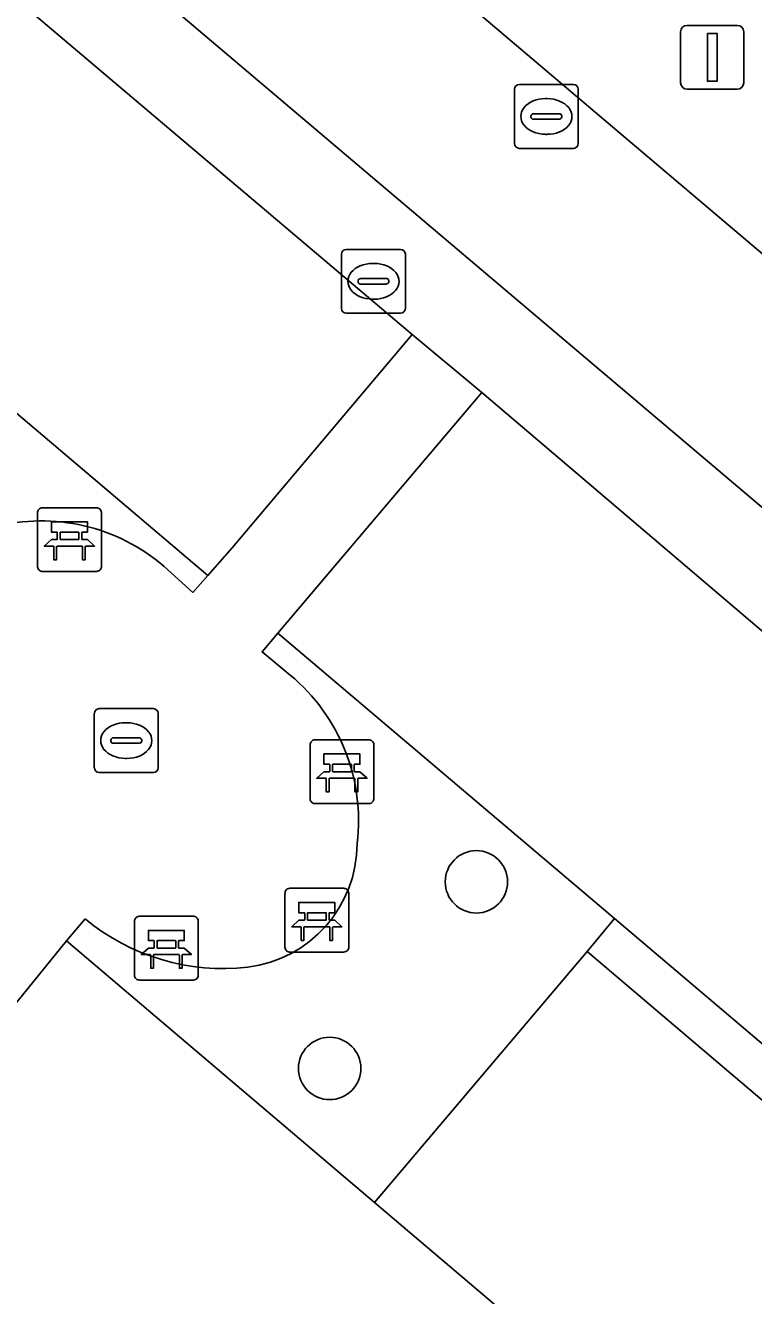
# Model space of a CAD drawing. Extents: x 156412 to 157779, y 382335 to 383768.
# Drawn here: x 156908.94 to 156920.35, y 382496.87 to 382516.78 of the extents above; entities that cross this region are included whole.
import ezdxf

# ---------------------------------------------------------------- set-up
doc = ezdxf.new("R2010")
doc.units = 0
for name, color, linetype in [('IMGEO_Bank', 7, 'Continuous'), ('IMGEO_Boom', 7, 'Continuous'), ('IMGEO_Groenvoorziening', 7, 'Continuous'), ('IMGEO_Haag', 7, 'Continuous'), ('IMGEO_Kolk', 7, 'Continuous'), ('IMGEO_Lichtmast', 7, 'Continuous'), ('IMGEO_Parkeervlak_open', 7, 'Continuous'), ('IMGEO_Rijbaan_lokaal_halfverhard', 7, 'Continuous'), ('IMGEO_Rijbaan_lokaal_open', 7, 'Continuous'), ('IMGEO_Rioolput', 7, 'Continuous'), ('IMGEO_Voetpad_open', 7, 'Continuous')]:
    doc.layers.add(name, color=color, linetype=linetype)

msp = doc.modelspace()

# ---------------------------------------------------------------- linework, layer by layer
at = {"layer": 'IMGEO_Bank'}
for p, q in [((156909.202, 382509.22), (156910.043, 382509.22)), ((156910.043, 382509.22), (156909.202, 382509.22)), ((156909.127, 382508.295), (156909.127, 382509.136)), ((156909.127, 382509.136), (156909.127, 382508.295)), ((156910.127, 382509.145), (156910.127, 382508.304)), ((156910.127, 382508.304), (156910.127, 382509.145)), ((156909.436, 382508.726), (156909.436, 382508.832)), ((156909.48, 382508.832), (156909.48, 382508.726)), ((156909.768, 382508.838), (156909.486, 382508.838)), ((156909.774, 382508.726), (156909.774, 382508.832)), ((156909.818, 382508.832), (156909.818, 382508.726)), ((156909.486, 382508.72), (156909.768, 382508.72)), ((156909.824, 382508.618), (156909.431, 382508.618)), ((156910.052, 382508.22), (156909.211, 382508.22)), ((156909.211, 382508.22), (156910.052, 382508.22)), ((156913.399, 382504.656), (156913.399, 382505.497)), ((156913.399, 382505.497), (156913.399, 382504.656)), ((156913.474, 382505.581), (156914.315, 382505.581)), ((156914.315, 382505.581), (156913.474, 382505.581)), ((156914.399, 382505.506), (156914.399, 382504.665)), ((156914.399, 382504.665), (156914.399, 382505.506)), ((156913.708, 382505.087), (156913.708, 382505.193)), ((156913.752, 382505.193), (156913.752, 382505.087)), ((156914.04, 382505.199), (156913.758, 382505.199)), ((156913.758, 382505.081), (156914.04, 382505.081)), ((156914.046, 382505.087), (156914.046, 382505.193)), ((156914.09, 382505.193), (156914.09, 382505.087)), ((156914.096, 382504.979), (156913.703, 382504.979)), ((156914.324, 382504.581), (156913.483, 382504.581)), ((156913.483, 382504.581), (156914.324, 382504.581)), ((156913.08, 382503.254), (156913.921, 382503.254)), ((156913.921, 382503.254), (156913.08, 382503.254)), ((156913.005, 382502.329), (156913.005, 382503.17)), ((156913.005, 382503.17), (156913.005, 382502.329)), ((156914.005, 382503.179), (156914.005, 382502.338)), ((156914.005, 382502.338), (156914.005, 382503.179)), ((156913.314, 382502.76), (156913.314, 382502.866)), ((156913.358, 382502.866), (156913.358, 382502.76)), ((156913.646, 382502.872), (156913.364, 382502.872)), ((156913.652, 382502.76), (156913.652, 382502.866)), ((156913.696, 382502.866), (156913.696, 382502.76)), ((156910.646, 382501.891), (156910.646, 382502.732)), ((156910.646, 382502.732), (156910.646, 382501.891)), ((156910.721, 382502.816), (156911.562, 382502.816)), ((156911.562, 382502.816), (156910.721, 382502.816)), ((156911.646, 382502.741), (156911.646, 382501.9)), ((156911.646, 382501.9), (156911.646, 382502.741)), ((156913.702, 382502.652), (156913.309, 382502.652)), ((156913.364, 382502.754), (156913.646, 382502.754)), ((156910.955, 382502.322), (156910.955, 382502.428)), ((156910.999, 382502.428), (156910.999, 382502.322)), ((156911.287, 382502.434), (156911.005, 382502.434)), ((156911.005, 382502.316), (156911.287, 382502.316)), ((156911.293, 382502.322), (156911.293, 382502.428)), ((156911.337, 382502.428), (156911.337, 382502.322)), ((156913.93, 382502.254), (156913.089, 382502.254)), ((156913.089, 382502.254), (156913.93, 382502.254)), ((156911.343, 382502.214), (156910.95, 382502.214)), ((156911.571, 382501.816), (156910.73, 382501.816)), ((156910.73, 382501.816), (156911.571, 382501.816))]:
    msp.add_line(p, q, dxfattribs=at)
for points in [[(156909.43, 382508.838), (156909.344, 382508.838), (156909.344, 382508.999), (156909.907, 382508.999), (156909.907, 382508.838), (156909.824, 382508.838)], [(156909.374, 382508.618), (156909.232, 382508.618), (156909.344, 382508.72), (156909.43, 382508.72)], [(156909.824, 382508.72), (156909.907, 382508.72), (156910.019, 382508.618), (156909.88, 382508.618)], [(156909.424, 382508.611), (156909.424, 382508.404), (156909.381, 382508.404), (156909.381, 382508.611)], [(156909.874, 382508.611), (156909.874, 382508.404), (156909.83, 382508.404), (156909.83, 382508.611)], [(156913.702, 382505.199), (156913.616, 382505.199), (156913.616, 382505.36), (156914.179, 382505.36), (156914.179, 382505.199), (156914.096, 382505.199)], [(156913.646, 382504.979), (156913.504, 382504.979), (156913.616, 382505.081), (156913.702, 382505.081)], [(156914.096, 382505.081), (156914.179, 382505.081), (156914.291, 382504.979), (156914.152, 382504.979)], [(156913.696, 382504.972), (156913.696, 382504.765), (156913.653, 382504.765), (156913.653, 382504.972)], [(156914.146, 382504.972), (156914.146, 382504.765), (156914.102, 382504.765), (156914.102, 382504.972)], [(156913.308, 382502.872), (156913.222, 382502.872), (156913.222, 382503.033), (156913.785, 382503.033), (156913.785, 382502.872), (156913.702, 382502.872)], [(156913.252, 382502.652), (156913.11, 382502.652), (156913.222, 382502.754), (156913.308, 382502.754)], [(156913.702, 382502.754), (156913.785, 382502.754), (156913.897, 382502.652), (156913.758, 382502.652)], [(156910.949, 382502.434), (156910.863, 382502.434), (156910.863, 382502.595), (156911.426, 382502.595), (156911.426, 382502.434), (156911.343, 382502.434)], [(156913.302, 382502.645), (156913.302, 382502.438), (156913.259, 382502.438), (156913.259, 382502.645)], [(156913.752, 382502.645), (156913.752, 382502.438), (156913.708, 382502.438), (156913.708, 382502.645)], [(156910.893, 382502.214), (156910.751, 382502.214), (156910.863, 382502.316), (156910.949, 382502.316)], [(156911.343, 382502.316), (156911.426, 382502.316), (156911.538, 382502.214), (156911.399, 382502.214)], [(156910.943, 382502.207), (156910.943, 382502), (156910.9, 382502), (156910.9, 382502.207)], [(156911.393, 382502.207), (156911.393, 382502), (156911.349, 382502), (156911.349, 382502.207)]]:
    msp.add_lwpolyline(points, dxfattribs=at)
for centre, radius, start, end in [((156909.205, 382509.142), 0.0779, 92.4484, 184.2845), ((156909.205, 382509.142), 0.0779, 92.4484, 184.2845), ((156910.049, 382509.142), 0.0779, 2.4484, 94.2845), ((156910.049, 382509.142), 0.0779, 2.4484, 94.2845), ((156909.429, 382508.831), 0.00671, 2.8957, 87.1043), ((156909.486, 382508.831), 0.00671, 92.8957, 177.1043), ((156909.768, 382508.831), 0.00671, 2.8957, 87.1043), ((156909.825, 382508.831), 0.00671, 92.8957, 177.1043), ((156909.429, 382508.727), 0.00671, 272.8957, 357.1043), ((156909.486, 382508.727), 0.00671, 182.8957, 267.1043), ((156909.768, 382508.727), 0.00671, 272.8957, 357.1043), ((156909.825, 382508.727), 0.00671, 182.8957, 267.1043), ((156909.374, 382508.611), 0.00671, 2.8957, 87.1043), ((156909.431, 382508.611), 0.00671, 92.8957, 177.1043), ((156909.823, 382508.611), 0.00671, 2.8957, 87.1043), ((156909.88, 382508.611), 0.00671, 92.8957, 177.1043), ((156909.205, 382508.298), 0.0779, 182.4484, 274.2845), ((156909.205, 382508.298), 0.0779, 182.4484, 274.2845), ((156910.049, 382508.298), 0.0779, 272.4484, 4.2845), ((156910.049, 382508.298), 0.0779, 272.4484, 4.2845), ((156913.477, 382505.503), 0.0779, 92.4484, 184.2845), ((156913.477, 382505.503), 0.0779, 92.4484, 184.2845), ((156914.321, 382505.503), 0.0779, 2.4484, 94.2845), ((156914.321, 382505.503), 0.0779, 2.4484, 94.2845), ((156913.701, 382505.192), 0.00671, 2.8957, 87.1043), ((156913.701, 382505.088), 0.00671, 272.8957, 357.1043), ((156913.758, 382505.192), 0.00671, 92.8957, 177.1043), ((156913.758, 382505.088), 0.00671, 182.8957, 267.1043), ((156914.04, 382505.192), 0.00671, 2.8957, 87.1043), ((156914.04, 382505.088), 0.00671, 272.8957, 357.1043), ((156914.097, 382505.192), 0.00671, 92.8957, 177.1043), ((156914.097, 382505.088), 0.00671, 182.8957, 267.1043), ((156913.646, 382504.972), 0.00671, 2.8957, 87.1043), ((156913.703, 382504.972), 0.00671, 92.8957, 177.1043), ((156914.095, 382504.972), 0.00671, 2.8957, 87.1043), ((156914.152, 382504.972), 0.00671, 92.8957, 177.1043), ((156913.477, 382504.659), 0.0779, 182.4484, 274.2845), ((156913.477, 382504.659), 0.0779, 182.4484, 274.2845), ((156914.321, 382504.659), 0.0779, 272.4484, 4.2845), ((156914.321, 382504.659), 0.0779, 272.4484, 4.2845), ((156913.083, 382503.176), 0.0779, 92.4484, 184.2845), ((156913.083, 382503.176), 0.0779, 92.4484, 184.2845), ((156913.927, 382503.176), 0.0779, 2.4484, 94.2845), ((156913.927, 382503.176), 0.0779, 2.4484, 94.2845), ((156913.307, 382502.865), 0.00671, 2.8957, 87.1043), ((156913.364, 382502.865), 0.00671, 92.8957, 177.1043), ((156913.646, 382502.865), 0.00671, 2.8957, 87.1043), ((156913.703, 382502.865), 0.00671, 92.8957, 177.1043), ((156910.724, 382502.738), 0.0779, 92.4484, 184.2845), ((156910.724, 382502.738), 0.0779, 92.4484, 184.2845), ((156911.568, 382502.738), 0.0779, 2.4484, 94.2845), ((156911.568, 382502.738), 0.0779, 2.4484, 94.2845), ((156913.252, 382502.645), 0.00671, 2.8957, 87.1043), ((156913.309, 382502.645), 0.00671, 92.8957, 177.1043), ((156913.307, 382502.761), 0.00671, 272.8957, 357.1043), ((156913.364, 382502.761), 0.00671, 182.8957, 267.1043), ((156913.646, 382502.761), 0.00671, 272.8957, 357.1043), ((156913.703, 382502.761), 0.00671, 182.8957, 267.1043), ((156913.701, 382502.645), 0.00671, 2.8957, 87.1043), ((156913.758, 382502.645), 0.00671, 92.8957, 177.1043), ((156910.948, 382502.427), 0.00671, 2.8957, 87.1043), ((156910.948, 382502.323), 0.00671, 272.8957, 357.1043), ((156911.005, 382502.427), 0.00671, 92.8957, 177.1043), ((156911.005, 382502.323), 0.00671, 182.8957, 267.1043), ((156911.287, 382502.427), 0.00671, 2.8957, 87.1043), ((156911.287, 382502.323), 0.00671, 272.8957, 357.1043), ((156911.344, 382502.427), 0.00671, 92.8957, 177.1043), ((156911.344, 382502.323), 0.00671, 182.8957, 267.1043), ((156913.083, 382502.332), 0.0779, 182.4484, 274.2845), ((156913.083, 382502.332), 0.0779, 182.4484, 274.2845), ((156913.927, 382502.332), 0.0779, 272.4484, 4.2845), ((156913.927, 382502.332), 0.0779, 272.4484, 4.2845), ((156910.893, 382502.207), 0.00671, 2.8957, 87.1043), ((156910.95, 382502.207), 0.00671, 92.8957, 177.1043), ((156911.342, 382502.207), 0.00671, 2.8957, 87.1043), ((156911.399, 382502.207), 0.00671, 92.8957, 177.1043), ((156910.724, 382501.894), 0.0779, 182.4484, 274.2845), ((156910.724, 382501.894), 0.0779, 182.4484, 274.2845), ((156911.568, 382501.894), 0.0779, 272.4484, 4.2845), ((156911.568, 382501.894), 0.0779, 272.4484, 4.2845)]:
    msp.add_arc(centre, radius, start, end, dxfattribs=at)
at = {"layer": 'IMGEO_Boom'}
for centre in [(156916.006, 382503.355), (156913.705, 382500.43)]:
    msp.add_circle(centre, 0.489, dxfattribs=at)
at = {"layer": 'IMGEO_Groenvoorziening'}
for points in [[(156911.112, 382508.296), (156911.559, 382507.893), (156911.793, 382508.157), (156906.48, 382512.662)], [(156917.74, 382502.264), (156918.172, 382502.778), (156912.895, 382507.251), (156912.647, 382506.958), (156913.086, 382506.596)], [(156909.873, 382502.774), (156909.579, 382502.428), (156914.409, 382498.327), (156917.74, 382502.264)]]:
    msp.add_lwpolyline(points, dxfattribs=at)
for points in [[(156918.172, 382502.778), (156917.74, 382502.264), (156929.928, 382491.915), (156926.602, 382487.977), (156927.106, 382487.549), (156930.884, 382492.003)], [(156917.74, 382502.264), (156914.409, 382498.327), (156926.602, 382487.977), (156929.928, 382491.915)]]:
    msp.add_lwpolyline(points, close=True, dxfattribs=at)
for centre, radius, start, end in [((156909.186, 382506.065), 2.948, 49.2026, 104.6798), ((156911.194, 382504.315), 2.964, 353.0463, 50.3318), ((156912.178, 382503.959), 1.958, 277.1616, 359.9169), ((156912.041, 382505.4), 3.405, 230.4536, 276.4245)]:
    msp.add_arc(centre, radius, start, end, dxfattribs=at)
at = {"layer": 'IMGEO_Haag'}
msp.add_lwpolyline([(156918.172, 382502.778), (156917.74, 382502.264), (156929.928, 382491.915), (156926.602, 382487.977), (156927.106, 382487.549), (156930.884, 382492.003)], close=True, dxfattribs=at)
at = {"layer": 'IMGEO_Kolk'}
for p, q in [((156913.966, 382513.268), (156914.818, 382513.268)), ((156913.891, 382512.342), (156913.891, 382513.194)), ((156914.379, 382513.048), (156914.404, 382513.048)), ((156914.892, 382513.194), (156914.892, 382512.342)), ((156914.193, 382512.811), (156914.591, 382512.811)), ((156914.15, 382512.762), (156914.15, 382512.774)), ((156914.588, 382512.725), (156914.19, 382512.725)), ((156914.634, 382512.774), (156914.634, 382512.762)), ((156914.402, 382512.488), (156914.377, 382512.488)), ((156914.818, 382512.268), (156913.966, 382512.268)), ((156910.091, 382506.07), (156910.943, 382506.07)), ((156910.016, 382505.144), (156910.016, 382505.996)), ((156910.504, 382505.85), (156910.529, 382505.85)), ((156911.017, 382505.996), (156911.017, 382505.144)), ((156910.275, 382505.564), (156910.275, 382505.576)), ((156910.713, 382505.527), (156910.315, 382505.527)), ((156910.318, 382505.613), (156910.716, 382505.613)), ((156910.759, 382505.576), (156910.759, 382505.564)), ((156910.527, 382505.29), (156910.502, 382505.29)), ((156910.943, 382505.07), (156910.091, 382505.07))]:
    msp.add_line(p, q, dxfattribs=at)
for points in [[(156913.966, 382513.268), (156914.818, 382513.268)], [(156913.891, 382512.342), (156913.891, 382513.194)], [(156914.892, 382513.194), (156914.892, 382512.342)], [(156914.818, 382512.268), (156913.966, 382512.268)], [(156910.091, 382506.07), (156910.943, 382506.07)], [(156910.016, 382505.144), (156910.016, 382505.996)], [(156911.017, 382505.996), (156911.017, 382505.144)], [(156910.943, 382505.07), (156910.091, 382505.07)]]:
    msp.add_lwpolyline(points, dxfattribs=at)
for centre, radius, start, end in [((156913.968, 382513.192), 0.0765, 91.552, 178.448), ((156913.968, 382513.192), 0.0765, 91.552, 178.448), ((156914.816, 382513.192), 0.0765, 1.552, 88.448), ((156914.816, 382513.192), 0.0765, 1.552, 88.448), ((156914.19, 382512.771), 0.0403, 85.8775, 175.7526), ((156914.595, 382512.773), 0.0386, 1.7309, 96.639), ((156914.187, 382512.761), 0.0366, 178.938, 274.7102), ((156914.591, 382512.768), 0.043, 264.8664, 352.4533), ((156913.968, 382512.344), 0.0765, 181.552, 268.448), ((156913.968, 382512.344), 0.0765, 181.552, 268.448), ((156914.816, 382512.344), 0.0765, 271.552, 358.448), ((156914.816, 382512.344), 0.0765, 271.552, 358.448), ((156910.093, 382505.994), 0.0765, 91.552, 178.448), ((156910.093, 382505.994), 0.0765, 91.552, 178.448), ((156910.941, 382505.994), 0.0765, 1.552, 88.448), ((156910.941, 382505.994), 0.0765, 1.552, 88.448), ((156910.315, 382505.573), 0.0403, 85.8775, 175.7526), ((156910.312, 382505.563), 0.0366, 178.938, 274.7102), ((156910.716, 382505.57), 0.043, 264.8664, 352.4533), ((156910.72, 382505.575), 0.0386, 1.7309, 96.639), ((156910.093, 382505.146), 0.0765, 181.552, 268.448), ((156910.093, 382505.146), 0.0765, 181.552, 268.448), ((156910.941, 382505.146), 0.0765, 271.552, 358.448), ((156910.941, 382505.146), 0.0765, 271.552, 358.448)]:
    msp.add_arc(centre, radius, start, end, dxfattribs=at)
for centre, major_axis, ratio, start_param, end_param in [((156914.378, 382512.768), (-0.387, 0.002), 0.722429, 4.712389, 7.853982), ((156914.403, 382512.768), (-0.39, 0.002), 0.717154, 1.570796, 4.712389), ((156910.503, 382505.57), (-0.387, 0.002), 0.722429, 4.712389, 7.853982), ((156910.528, 382505.57), (-0.39, 0.002), 0.717154, 1.570796, 4.712389)]:
    msp.add_ellipse(centre, major_axis=major_axis, ratio=ratio, start_param=start_param, end_param=end_param, dxfattribs=at)
at = {"layer": 'IMGEO_Lichtmast'}
for p, q in [((156919.208, 382515.88), (156919.208, 382516.68)), ((156919.208, 382516.68), (156919.208, 382515.88)), ((156919.308, 382516.78), (156920.098, 382516.78)), ((156920.098, 382516.78), (156919.308, 382516.78)), ((156920.198, 382516.68), (156920.198, 382515.88)), ((156920.198, 382515.88), (156920.198, 382516.68)), ((156920.098, 382515.78), (156919.308, 382515.78)), ((156919.308, 382515.78), (156920.098, 382515.78))]:
    msp.add_line(p, q, dxfattribs=at)
msp.add_lwpolyline([(156919.628, 382516.655), (156919.778, 382516.655), (156919.778, 382515.905), (156919.628, 382515.905), (156919.628, 382516.655)], dxfattribs=at)
for centre, start, end in [((156919.308, 382516.68), 90, 180), ((156919.308, 382516.68), 90, 180), ((156920.098, 382516.68), 0, 90), ((156920.098, 382516.68), 360, 90), ((156919.308, 382515.88), 180, 270), ((156919.308, 382515.88), 180, 270), ((156920.098, 382515.88), 270, 0), ((156920.098, 382515.88), 270, 0)]:
    msp.add_arc(centre, 0.1, start, end, dxfattribs=at)
at = {"layer": 'IMGEO_Parkeervlak_open'}
msp.add_lwpolyline([(156901.676, 382523.214), (156897.329, 382526.893), (156896.592, 382527.333), (156893.521, 382523.652), (156893.77, 382523.441), (156906.48, 382512.662), (156911.793, 382508.157), (156912.178, 382508.591), (156914.998, 382511.932)], close=True, dxfattribs=at)
for points in [[(156916.09, 382511.027), (156912.895, 382507.251), (156918.172, 382502.778), (156930.884, 382492.003), (156931.214, 382491.724), (156934.232, 382495.354)], [(156933.252, 382496.421), (156916.09, 382511.027)]]:
    msp.add_lwpolyline(points, dxfattribs=at)
at = {"layer": 'IMGEO_Rijbaan_lokaal_halfverhard'}
msp.add_lwpolyline([(156914.409, 382498.327), (156909.579, 382502.428), (156906.502, 382498.639), (156927.729, 382480.609), (156930.887, 382484.34), (156927.106, 382487.549), (156926.602, 382487.977)], close=True, dxfattribs=at)
at = {"layer": 'IMGEO_Rijbaan_lokaal_open'}
for points in [[(156934.819, 382486.732), (156907.746, 382454.691), (156910.21, 382452.579), (156914.173, 382457.263), (156942.158, 382490.336), (156944.379, 382492.961), (156905.035, 382526.295), (156892.664, 382536.77), (156890.546, 382534.28), (156858.4, 382496.484), (156860.796, 382494.49), (156888.054, 382526.647)], [(156898.553, 382527.785), (156902.881, 382524.13), (156934.151, 382497.654)]]:
    msp.add_lwpolyline(points, dxfattribs=at)
at = {"layer": 'IMGEO_Rioolput'}
for p, q in [((156916.677, 382515.852), (156917.529, 382515.852)), ((156916.602, 382514.926), (156916.602, 382515.778)), ((156917.09, 382515.632), (156917.115, 382515.632)), ((156917.603, 382515.778), (156917.603, 382514.926)), ((156916.904, 382515.395), (156917.302, 382515.395)), ((156916.861, 382515.346), (156916.861, 382515.358)), ((156917.299, 382515.309), (156916.901, 382515.309)), ((156917.345, 382515.358), (156917.345, 382515.346)), ((156917.113, 382515.072), (156917.088, 382515.072)), ((156917.529, 382514.852), (156916.677, 382514.852))]:
    msp.add_line(p, q, dxfattribs=at)
for points in [[(156916.677, 382515.852), (156917.529, 382515.852)], [(156916.602, 382514.926), (156916.602, 382515.778)], [(156917.603, 382515.778), (156917.603, 382514.926)], [(156917.529, 382514.852), (156916.677, 382514.852)]]:
    msp.add_lwpolyline(points, dxfattribs=at)
for centre, radius, start, end in [((156916.679, 382515.776), 0.0765, 91.552, 178.448), ((156916.679, 382515.776), 0.0765, 91.552, 178.448), ((156917.527, 382515.776), 0.0765, 1.552, 88.448), ((156917.527, 382515.776), 0.0765, 1.552, 88.448), ((156916.901, 382515.355), 0.0403, 85.8775, 175.7526), ((156917.306, 382515.357), 0.0386, 1.7309, 96.639), ((156916.898, 382515.345), 0.0366, 178.938, 274.7102), ((156917.302, 382515.352), 0.043, 264.8664, 352.4533), ((156916.679, 382514.928), 0.0765, 181.552, 268.448), ((156916.679, 382514.928), 0.0765, 181.552, 268.448), ((156917.527, 382514.928), 0.0765, 271.552, 358.448), ((156917.527, 382514.928), 0.0765, 271.552, 358.448)]:
    msp.add_arc(centre, radius, start, end, dxfattribs=at)
for centre, major_axis, ratio, start_param, end_param in [((156917.089, 382515.352), (-0.387, 0.002), 0.722429, 4.712389, 7.853982), ((156917.114, 382515.352), (-0.39, 0.002), 0.717154, 1.570796, 4.712389)]:
    msp.add_ellipse(centre, major_axis=major_axis, ratio=ratio, start_param=start_param, end_param=end_param, dxfattribs=at)
at = {"layer": 'IMGEO_Voetpad_open'}
for points in [[(156872.745, 382549.063), (156880.439, 382542.53), (156880.515, 382542.619), (156889.706, 382534.959), (156890.546, 382534.28), (156892.664, 382536.77), (156905.035, 382526.295), (156944.379, 382492.961), (156942.158, 382490.336), (156942.935, 382489.709), (156943.809, 382488.946), (156952.068, 382481.934)], [(156934.151, 382497.654), (156902.881, 382524.13), (156898.553, 382527.785)], [(156896.592, 382527.333), (156897.329, 382526.893), (156901.676, 382523.214), (156914.998, 382511.932), (156916.09, 382511.027), (156933.252, 382496.421)], [(156913.086, 382506.596), (156912.647, 382506.958), (156912.895, 382507.251), (156916.09, 382511.027), (156914.998, 382511.932), (156912.178, 382508.591), (156911.793, 382508.157), (156911.559, 382507.893), (156911.112, 382508.296)], [(156907.888, 382504.438), (156907.603, 382504.105), (156904.371, 382500.449), (156906.502, 382498.639), (156909.579, 382502.428), (156909.873, 382502.774)]]:
    msp.add_lwpolyline(points, dxfattribs=at)
for centre, radius, start, end in [((156909.186, 382506.065), 2.948, 49.2026, 104.6798), ((156911.194, 382504.315), 2.964, 353.0463, 50.3318), ((156912.178, 382503.959), 1.958, 277.1616, 359.9169), ((156912.041, 382505.4), 3.405, 230.4536, 276.4245)]:
    msp.add_arc(centre, radius, start, end, dxfattribs=at)

doc.saveas('drawing.dxf')
